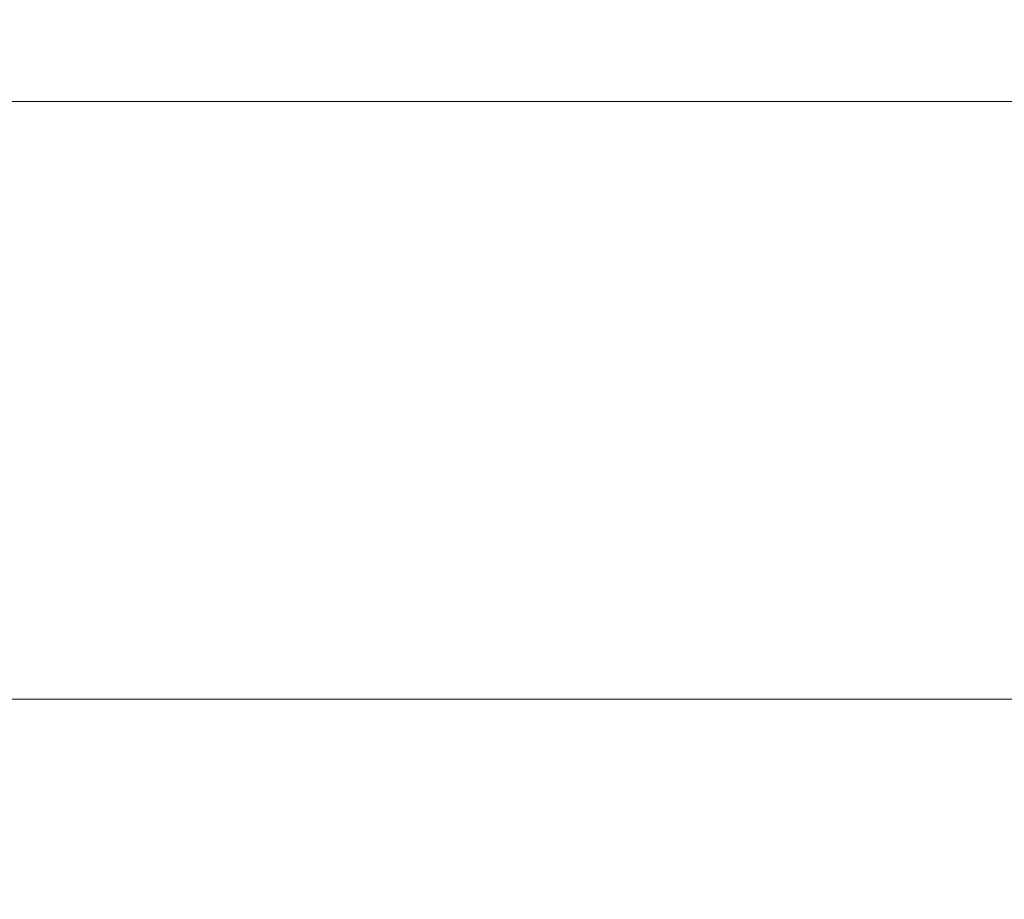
# Model space of a CAD drawing. Header units: millimetres. Extents: x 0 to 594, y 0 to 420.
# Tile 1042 of 1056: x 250 to 274, y 368 to 390. Entities that reach past the tile are written whole.
import ezdxf

# ---------------------------------------------------------------- set-up
doc = ezdxf.new("R2010")
doc.units = ezdxf.units.MM
doc.layers.add('1', color=7, linetype='Continuous', true_color=0xffffff)
doc.styles.add('Arial', font='txt')
doc.dimstyles.get("Standard").update_dxf_attribs({"dimtxt": 0.18, "dimasz": 0.18, "dimexe": 0.18, "dimexo": 0.0625, "dimgap": 0.09, "dimtad": 0, "dimtih": 1, "dimtoh": 1, "dimdec": 4, "dimzin": 0, "dimdsep": 46, "dimtxsty": 'Standard', "dimcen": 0.09, "dimadec": 0, "dimazin": 0, "dimtfac": 1, "dimtdec": 4, "dimtofl": 0, "dimtmove": 0, "dimatfit": 3, "dimfxl": 0, "dimtolj": 1, "dimtzin": 0, "dimarcsym": 0})

# ---------------------------------------------------------------- blocks, each defined once
blk = doc.blocks.new('_U4')
at = {"layer": '1', "color": 18, "lineweight": 18}
for p, q in [((145.912, 334.177), (145.912, 389.862)), ((318.508, 353.437), (318.508, 389.862)), ((145.912, 387.862), (227.486, 387.862)), ((318.508, 387.862), (236.933, 387.862))]:
    blk.add_line(p, q, dxfattribs=at)
at = {"layer": '1', "color": 18}
for points in [[(145.912, 387.862), (149.412, 388.8), (149.412, 386.924)], [(318.508, 387.862), (315.008, 386.924), (315.008, 388.8)]]:
    blk.add_solid(points, dxfattribs=at)
at = {"layer": '1', "color": 18, "linetype": 'Continuous', "lineweight": 13, "insert": (229.172, 385.226), "char_height": 3.5, "attachment_point": 7, "line_spacing_factor": 1.047437, "style": 'Arial'}
blk.add_mtext('\\fArial|b0|i0;\\W1.0000;3.5', dxfattribs=at)

msp = doc.modelspace()

# ---------------------------------------------------------------- linework, layer by layer
at = {"layer": '1', "color": 8, "linetype": 'Continuous', "lineweight": 18}
msp.add_line((330.591, 373.247), (83.36, 373.247), dxfattribs=at)

# ---------------------------------------------------------------- dimensions: what is measured, and where the dimension line sits
at = {"layer": '1', "color": 18, "linetype": 'Continuous', "lineweight": 13}
dim = msp.add_linear_dim(base=(145.912, 387.862), p1=(318.508, 353.437), p2=(145.912, 334.177), dimstyle='Standard', override={"dimtxt": 3.5, "dimasz": 3.5, "dimexe": 2, "dimexo": 0, "dimgap": 1.5, "dimtih": 1, "dimtoh": 1, "dimdec": 1, "dimlfac": 0.02, "dimdsep": 46, "dimlunit": 2, "dimtxsty": 'Arial', "dimsah": 1, "dimse1": 0, "dimse2": 0, "dimsd1": 0, "dimsd2": 0, "dimclrd": 18, "dimclre": 18, "dimclrt": 18, "dimtol": 0, "dimtm": -0.1, "dimtfac": 1, "dimtdec": 2, "dimtofl": 1, "dimtmove": 0, "dimlwd": 18, "dimlwe": 18}, dxfattribs=at)
dim.commit()
dim.dimension.update_dxf_attribs({"geometry": '_U4', "text_midpoint": (232.21, 387.862), "dimtype": 160})

doc.saveas('drawing.dxf')
